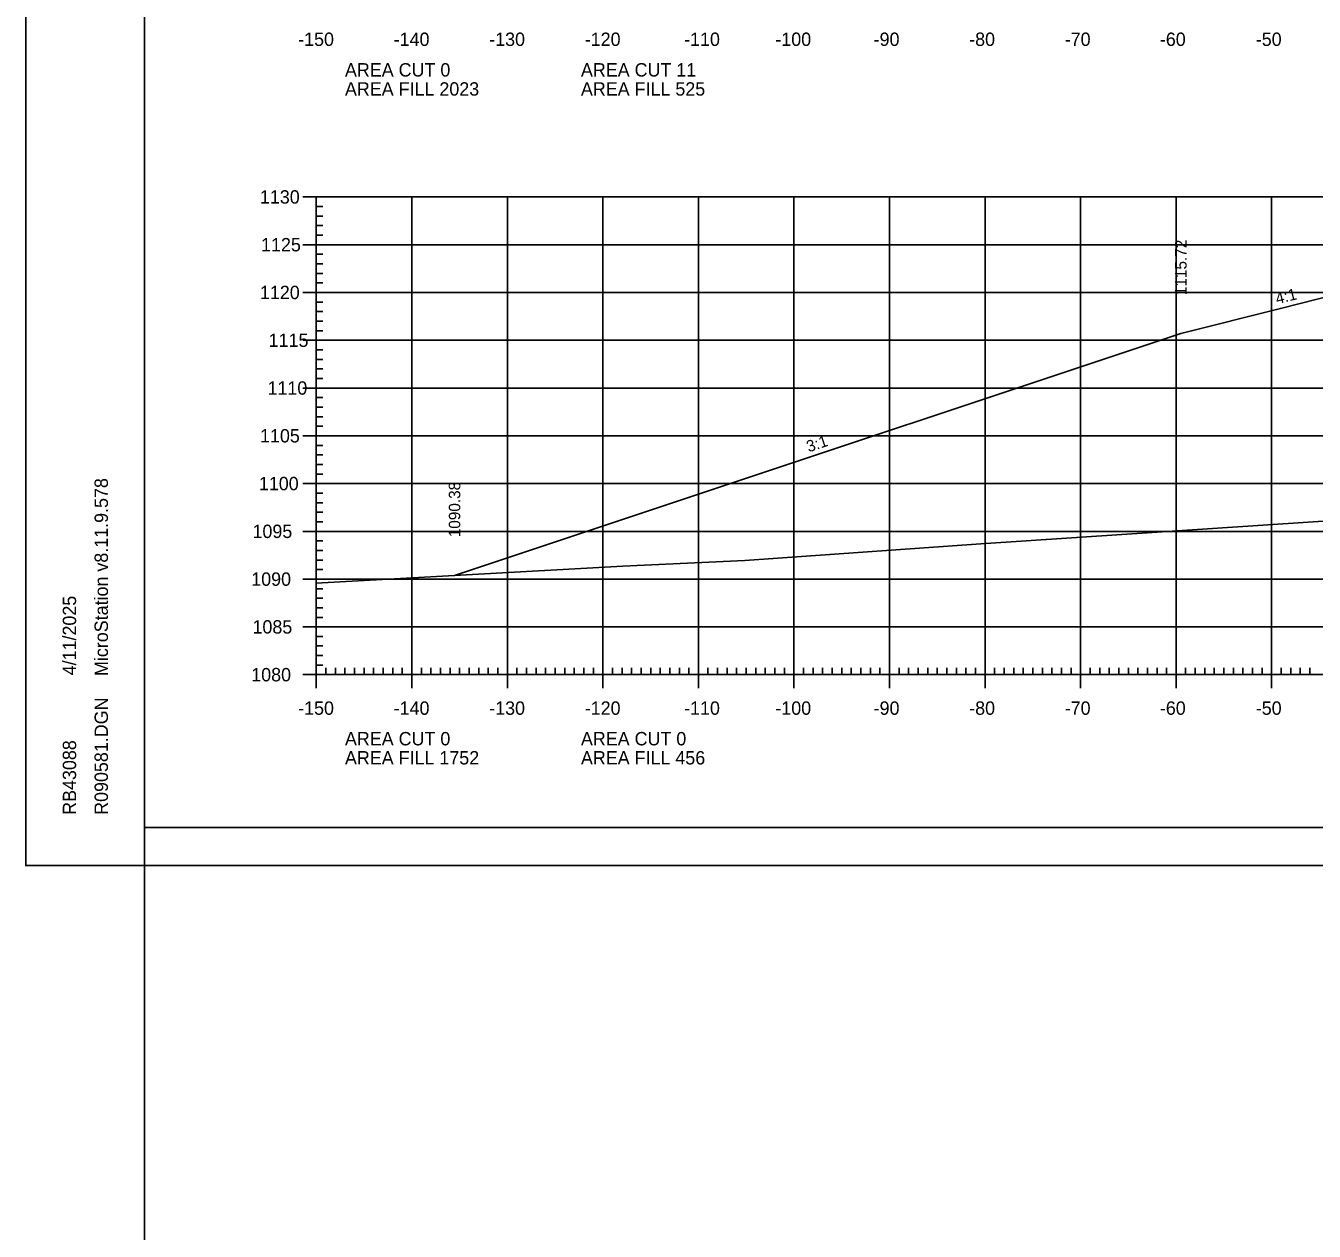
# Model space of a CAD drawing. Extents: x 1322838 to 1324533, y 339903 to 351025.
# Drawn here: x 1323533.3 to 1323668.2, y 343568.1 to 343694.3 of the extents above; entities that cross this region are included whole.
import ezdxf

# ---------------------------------------------------------------- set-up
doc = ezdxf.new("R2010")
doc.units = 0
for name, color, linetype in [('R_Axis', 7, 'Continuous'), ('R_Axis Annot', 7, 'Continuous'), ('R_Border', 7, 'Continuous'), ('R_Exist Surface', 7, 'Continuous'), ('R_Fin Surface', 7, 'Continuous'), ('R_Fin Surface Annot', 7, 'Continuous'), ('R_Grid', 7, 'Continuous'), ('R_No Plot', 7, 'Continuous')]:
    doc.layers.add(name, color=color, linetype=linetype)

msp = doc.modelspace()

# ---------------------------------------------------------------- linework, layer by layer
at = {"layer": 'R_Axis'}
for p, q in [((1323562.32, 343676.38), (1323565.12, 343676.38)), ((1323563.72, 343626.38), (1323563.72, 343676.38)), ((1323563.72, 343675.38), (1323564.42, 343675.38)), ((1323563.72, 343674.38), (1323564.42, 343674.38)), ((1323563.72, 343673.38), (1323564.42, 343673.38)), ((1323563.72, 343672.38), (1323564.42, 343672.38)), ((1323562.32, 343671.38), (1323565.12, 343671.38)), ((1323563.72, 343670.38), (1323564.42, 343670.38)), ((1323563.72, 343669.38), (1323564.42, 343669.38)), ((1323563.72, 343668.38), (1323564.42, 343668.38)), ((1323563.72, 343667.38), (1323564.42, 343667.38)), ((1323562.32, 343666.38), (1323565.12, 343666.38)), ((1323563.72, 343665.38), (1323564.42, 343665.38)), ((1323563.72, 343664.38), (1323564.42, 343664.38)), ((1323563.72, 343663.38), (1323564.42, 343663.38)), ((1323563.72, 343662.38), (1323564.42, 343662.38)), ((1323562.32, 343661.38), (1323565.12, 343661.38)), ((1323563.72, 343660.38), (1323564.42, 343660.38)), ((1323563.72, 343659.38), (1323564.42, 343659.38)), ((1323563.72, 343658.38), (1323564.42, 343658.38)), ((1323562.32, 343656.38), (1323565.12, 343656.38)), ((1323563.72, 343657.38), (1323564.42, 343657.38)), ((1323563.72, 343655.38), (1323564.42, 343655.38)), ((1323563.72, 343654.38), (1323564.42, 343654.38)), ((1323563.72, 343653.38), (1323564.42, 343653.38)), ((1323563.72, 343652.38), (1323564.42, 343652.38)), ((1323562.32, 343651.38), (1323565.12, 343651.38)), ((1323563.72, 343650.38), (1323564.42, 343650.38)), ((1323563.72, 343649.38), (1323564.42, 343649.38)), ((1323563.72, 343648.38), (1323564.42, 343648.38)), ((1323563.72, 343647.38), (1323564.42, 343647.38)), ((1323562.32, 343646.38), (1323565.12, 343646.38)), ((1323563.72, 343645.38), (1323564.42, 343645.38)), ((1323563.72, 343644.38), (1323564.42, 343644.38)), ((1323563.72, 343643.38), (1323564.42, 343643.38)), ((1323562.32, 343641.38), (1323565.12, 343641.38)), ((1323563.72, 343642.38), (1323564.42, 343642.38)), ((1323563.72, 343640.38), (1323564.42, 343640.38)), ((1323563.72, 343639.38), (1323564.42, 343639.38)), ((1323563.72, 343638.38), (1323564.42, 343638.38)), ((1323563.72, 343637.38), (1323564.42, 343637.38)), ((1323562.32, 343636.38), (1323565.12, 343636.38)), ((1323563.72, 343635.38), (1323564.42, 343635.38)), ((1323563.72, 343634.38), (1323564.42, 343634.38)), ((1323563.72, 343633.38), (1323564.42, 343633.38)), ((1323563.72, 343632.38), (1323564.42, 343632.38)), ((1323562.32, 343631.38), (1323565.12, 343631.38)), ((1323563.72, 343630.38), (1323564.42, 343630.38)), ((1323563.72, 343629.38), (1323564.42, 343629.38)), ((1323563.72, 343628.38), (1323564.42, 343628.38)), ((1323563.72, 343624.98), (1323563.72, 343627.78)), ((1323563.72, 343627.38), (1323564.42, 343627.38)), ((1323564.72, 343626.38), (1323564.72, 343627.08)), ((1323565.72, 343626.38), (1323565.72, 343627.08)), ((1323566.72, 343626.38), (1323566.72, 343627.08)), ((1323567.72, 343626.38), (1323567.72, 343627.08)), ((1323568.72, 343626.38), (1323568.72, 343627.08)), ((1323569.72, 343626.38), (1323569.72, 343627.08)), ((1323570.72, 343626.38), (1323570.72, 343627.08)), ((1323571.72, 343626.38), (1323571.72, 343627.08)), ((1323572.72, 343626.38), (1323572.72, 343627.08)), ((1323573.72, 343624.98), (1323573.72, 343627.78)), ((1323574.72, 343626.38), (1323574.72, 343627.08)), ((1323575.72, 343626.38), (1323575.72, 343627.08)), ((1323576.72, 343626.38), (1323576.72, 343627.08)), ((1323577.72, 343626.38), (1323577.72, 343627.08)), ((1323578.72, 343626.38), (1323578.72, 343627.08)), ((1323579.72, 343626.38), (1323579.72, 343627.08)), ((1323580.72, 343626.38), (1323580.72, 343627.08)), ((1323581.72, 343626.38), (1323581.72, 343627.08)), ((1323582.72, 343626.38), (1323582.72, 343627.08)), ((1323583.72, 343624.98), (1323583.72, 343627.78)), ((1323584.72, 343626.38), (1323584.72, 343627.08)), ((1323585.72, 343626.38), (1323585.72, 343627.08)), ((1323586.72, 343626.38), (1323586.72, 343627.08)), ((1323587.72, 343626.38), (1323587.72, 343627.08)), ((1323588.72, 343626.38), (1323588.72, 343627.08)), ((1323589.72, 343626.38), (1323589.72, 343627.08)), ((1323590.72, 343626.38), (1323590.72, 343627.08)), ((1323591.72, 343626.38), (1323591.72, 343627.08)), ((1323592.72, 343626.38), (1323592.72, 343627.08)), ((1323593.72, 343624.98), (1323593.72, 343627.78)), ((1323594.72, 343626.38), (1323594.72, 343627.08)), ((1323595.72, 343626.38), (1323595.72, 343627.08)), ((1323596.72, 343626.38), (1323596.72, 343627.08)), ((1323597.72, 343626.38), (1323597.72, 343627.08)), ((1323598.72, 343626.38), (1323598.72, 343627.08)), ((1323599.72, 343626.38), (1323599.72, 343627.08)), ((1323600.72, 343626.38), (1323600.72, 343627.08)), ((1323601.72, 343626.38), (1323601.72, 343627.08)), ((1323602.72, 343626.38), (1323602.72, 343627.08)), ((1323603.72, 343624.98), (1323603.72, 343627.78)), ((1323604.72, 343626.38), (1323604.72, 343627.08)), ((1323605.72, 343626.38), (1323605.72, 343627.08)), ((1323606.72, 343626.38), (1323606.72, 343627.08)), ((1323607.72, 343626.38), (1323607.72, 343627.08)), ((1323608.72, 343626.38), (1323608.72, 343627.08)), ((1323609.72, 343626.38), (1323609.72, 343627.08)), ((1323610.72, 343626.38), (1323610.72, 343627.08)), ((1323611.72, 343626.38), (1323611.72, 343627.08)), ((1323612.72, 343626.38), (1323612.72, 343627.08)), ((1323613.72, 343624.98), (1323613.72, 343627.78)), ((1323614.72, 343626.38), (1323614.72, 343627.08)), ((1323615.72, 343626.38), (1323615.72, 343627.08)), ((1323616.72, 343626.38), (1323616.72, 343627.08)), ((1323617.72, 343626.38), (1323617.72, 343627.08)), ((1323618.72, 343626.38), (1323618.72, 343627.08)), ((1323619.72, 343626.38), (1323619.72, 343627.08)), ((1323620.72, 343626.38), (1323620.72, 343627.08)), ((1323621.72, 343626.38), (1323621.72, 343627.08)), ((1323622.72, 343626.38), (1323622.72, 343627.08)), ((1323623.72, 343624.98), (1323623.72, 343627.78)), ((1323624.72, 343626.38), (1323624.72, 343627.08)), ((1323625.72, 343626.38), (1323625.72, 343627.08)), ((1323626.72, 343626.38), (1323626.72, 343627.08)), ((1323627.72, 343626.38), (1323627.72, 343627.08)), ((1323628.72, 343626.38), (1323628.72, 343627.08)), ((1323629.72, 343626.38), (1323629.72, 343627.08)), ((1323630.72, 343626.38), (1323630.72, 343627.08)), ((1323631.72, 343626.38), (1323631.72, 343627.08)), ((1323632.72, 343626.38), (1323632.72, 343627.08)), ((1323633.72, 343624.98), (1323633.72, 343627.78)), ((1323634.72, 343626.38), (1323634.72, 343627.08)), ((1323635.72, 343626.38), (1323635.72, 343627.08)), ((1323636.72, 343626.38), (1323636.72, 343627.08)), ((1323637.72, 343626.38), (1323637.72, 343627.08)), ((1323638.72, 343626.38), (1323638.72, 343627.08)), ((1323639.72, 343626.38), (1323639.72, 343627.08)), ((1323640.72, 343626.38), (1323640.72, 343627.08)), ((1323641.72, 343626.38), (1323641.72, 343627.08)), ((1323642.72, 343626.38), (1323642.72, 343627.08)), ((1323643.72, 343624.98), (1323643.72, 343627.78)), ((1323644.72, 343626.38), (1323644.72, 343627.08)), ((1323645.72, 343626.38), (1323645.72, 343627.08)), ((1323646.72, 343626.38), (1323646.72, 343627.08)), ((1323647.72, 343626.38), (1323647.72, 343627.08)), ((1323648.72, 343626.38), (1323648.72, 343627.08)), ((1323649.72, 343626.38), (1323649.72, 343627.08)), ((1323650.72, 343626.38), (1323650.72, 343627.08)), ((1323651.72, 343626.38), (1323651.72, 343627.08)), ((1323652.72, 343626.38), (1323652.72, 343627.08)), ((1323653.72, 343624.98), (1323653.72, 343627.78)), ((1323654.72, 343626.38), (1323654.72, 343627.08)), ((1323655.72, 343626.38), (1323655.72, 343627.08)), ((1323656.72, 343626.38), (1323656.72, 343627.08)), ((1323657.72, 343626.38), (1323657.72, 343627.08)), ((1323658.72, 343626.38), (1323658.72, 343627.08)), ((1323659.72, 343626.38), (1323659.72, 343627.08)), ((1323660.72, 343626.38), (1323660.72, 343627.08)), ((1323661.72, 343626.38), (1323661.72, 343627.08)), ((1323662.72, 343626.38), (1323662.72, 343627.08)), ((1323663.72, 343624.98), (1323663.72, 343627.78)), ((1323664.72, 343626.38), (1323664.72, 343627.08)), ((1323665.72, 343626.38), (1323665.72, 343627.08)), ((1323666.72, 343626.38), (1323666.72, 343627.08)), ((1323667.72, 343626.38), (1323667.72, 343627.08)), ((1323562.32, 343626.38), (1323565.12, 343626.38)), ((1323563.72, 343626.38), (1323843.72, 343626.38))]:
    msp.add_line(p, q, dxfattribs=at)
at = {"layer": 'R_Border'}
for p, q in [((1323545.72, 343610.38), (1323545.72, 343815.84)), ((1323545.72, 343610.38), (1323545.72, 343610.38)), ((1323861.9, 343610.38), (1323545.72, 343610.38))]:
    msp.add_line(p, q, dxfattribs=at)
at = {"layer": 'R_Exist Surface'}
msp.add_lwpolyline([(1323563.72, 343635.96), (1323595.8, 343637.73), (1323608.56, 343638.32), (1323633.29, 343640.06), (1323672.28, 343642.67)], dxfattribs=at)
at = {"layer": 'R_Fin Surface'}
msp.add_lwpolyline([(1323578.19, 343636.76), (1323597.22, 343643.1), (1323654.22, 343662.1), (1323664.64, 343664.71), (1323668.64, 343665.71), (1323676.22, 343667.6), (1323680.39, 343667.37), (1323682.21, 343667.27), (1323682.87, 343667.24), (1323684.21, 343667.16), (1323713.71, 343665.54), (1323713.72, 343665.54), (1323713.72, 343665.54), (1323743.22, 343663.92), (1323745.05, 343663.82), (1323745.22, 343663.81), (1323745.75, 343663.78), (1323751.22, 343663.48), (1323757.43, 343661.92), (1323773.22, 343657.98), (1323781.93, 343655.07), (1323781.94, 343655.07), (1323781.95, 343655.08)], dxfattribs=at)
at = {"layer": 'R_Grid'}
for p, q in [((1323563.72, 343676.38), (1323843.72, 343676.38)), ((1323563.72, 343626.38), (1323563.72, 343676.38)), ((1323573.72, 343626.38), (1323573.72, 343676.38)), ((1323583.72, 343626.38), (1323583.72, 343676.38)), ((1323593.72, 343626.38), (1323593.72, 343676.38)), ((1323603.72, 343626.38), (1323603.72, 343676.38)), ((1323613.72, 343626.38), (1323613.72, 343676.38)), ((1323623.72, 343626.38), (1323623.72, 343676.38)), ((1323633.72, 343626.38), (1323633.72, 343676.38)), ((1323643.72, 343626.38), (1323643.72, 343676.38)), ((1323653.72, 343626.38), (1323653.72, 343676.38)), ((1323663.72, 343626.38), (1323663.72, 343676.38)), ((1323563.72, 343671.38), (1323843.72, 343671.38)), ((1323563.72, 343666.38), (1323843.72, 343666.38)), ((1323563.72, 343661.38), (1323843.72, 343661.38)), ((1323563.72, 343656.38), (1323843.72, 343656.38)), ((1323563.72, 343651.38), (1323843.72, 343651.38)), ((1323563.72, 343646.38), (1323843.72, 343646.38)), ((1323563.72, 343641.38), (1323843.72, 343641.38)), ((1323563.72, 343636.38), (1323843.72, 343636.38)), ((1323563.72, 343631.38), (1323843.72, 343631.38)), ((1323563.72, 343626.38), (1323843.72, 343626.38))]:
    msp.add_line(p, q, dxfattribs=at)
at = {"layer": 'R_No Plot'}
for p, q in [((1323545.72, 343525.97), (1323545.72, 343610.38)), ((1323533.31, 343606.4), (1323866.65, 343606.4))]:
    msp.add_line(p, q, dxfattribs=at)
for points in [[(1323533.31, 343819.74), (1323866.65, 343819.74), (1323866.65, 343606.4), (1323533.31, 343606.4)], [(1323779.64, 343815.84), (1323799.26, 343815.84), (1323799.26, 343805.96), (1323815.37, 343805.96), (1323838.57, 343805.96), (1323838.57, 343773.29), (1323861.77, 343773.29), (1323861.9, 343610.38), (1323545.72, 343610.38), (1323545.72, 343815.84)]]:
    msp.add_lwpolyline(points, close=True, dxfattribs=at)
msp.add_lwpolyline([(1323668.64, 343665.71), (1323664.64, 343664.71), (1323654.22, 343662.1), (1323597.22, 343643.1), (1323578.2, 343636.76), (1323595.8, 343637.73), (1323608.56, 343638.32), (1323633.29, 343640.06), (1323672.28, 343642.67)], dxfattribs=at)

# ---------------------------------------------------------------- texts
at = {"layer": 'R_Axis Annot'}
for s, p in [('-150', (1323561.82, 343692.18)), ('-140', (1323571.82, 343692.18)), ('-130', (1323581.82, 343692.18)), ('-120', (1323591.82, 343692.18)), ('-110', (1323602.22, 343692.18)), ('-100', (1323611.77, 343692.18)), ('-90', (1323622.06, 343692.18)), ('-80', (1323632.06, 343692.18)), ('-70', (1323642.06, 343692.18)), ('-60', (1323652.02, 343692.18)), ('-50', (1323662.06, 343692.18)), ('AREA CUT 0', (1323566.72, 343688.98)), ('AREA CUT 11', (1323591.42, 343688.98)), ('AREA FILL 2023', (1323566.72, 343686.98)), ('AREA FILL 525', (1323591.42, 343686.98)), ('1130', (1323557.82, 343675.68)), ('1125', (1323557.94, 343670.68)), ('1120', (1323557.82, 343665.68)), ('1115', (1323558.73, 343660.68)), ('1110', (1323558.61, 343655.68)), ('1105', (1323557.83, 343650.68)), ('1100', (1323557.71, 343645.68)), ('1095', (1323557.04, 343640.68)), ('1090', (1323556.91, 343635.68)), ('1085', (1323557.04, 343630.68)), ('1080', (1323556.91, 343625.68)), ('-150', (1323561.82, 343622.18)), ('-140', (1323571.82, 343622.18)), ('-130', (1323581.82, 343622.18)), ('-120', (1323591.82, 343622.18)), ('-110', (1323602.22, 343622.18)), ('-100', (1323611.77, 343622.18)), ('-90', (1323622.06, 343622.18)), ('-80', (1323632.06, 343622.18)), ('-70', (1323642.06, 343622.18)), ('-60', (1323652.02, 343622.18)), ('-50', (1323662.06, 343622.18)), ('AREA CUT 0', (1323566.72, 343618.98)), ('AREA CUT 0', (1323591.42, 343618.98)), ('AREA FILL 1752', (1323566.72, 343616.98)), ('AREA FILL 456', (1323591.42, 343616.98))]:
    msp.add_text(s, height=1.4, dxfattribs=at).set_placement(p)
at = {"layer": 'R_Border'}
for s, p in [('MicroStation v8.11.9.578', (1323541.91, 343626.24)), ('4/11/2025', (1323538.58, 343626.31)), ('R090581.DGN', (1323541.91, 343611.71)), ('RB43088', (1323538.58, 343611.71))]:
    msp.add_text(s, height=1.4, rotation=90, dxfattribs=at).set_placement(p)
at = {"layer": 'R_Fin Surface Annot'}
for s, rotation, p in [('1115.72', 90, (1323654.82, 343666.1)), ('4:1', 14.0363, (1323664.29, 343665.14)), ('3:1', 18.4352, (1323615.26, 343649.64)), ('1090.38', 90, (1323578.79, 343640.76))]:
    msp.add_text(s, height=1.2, rotation=rotation, dxfattribs=at).set_placement(p)

doc.saveas('drawing.dxf')
